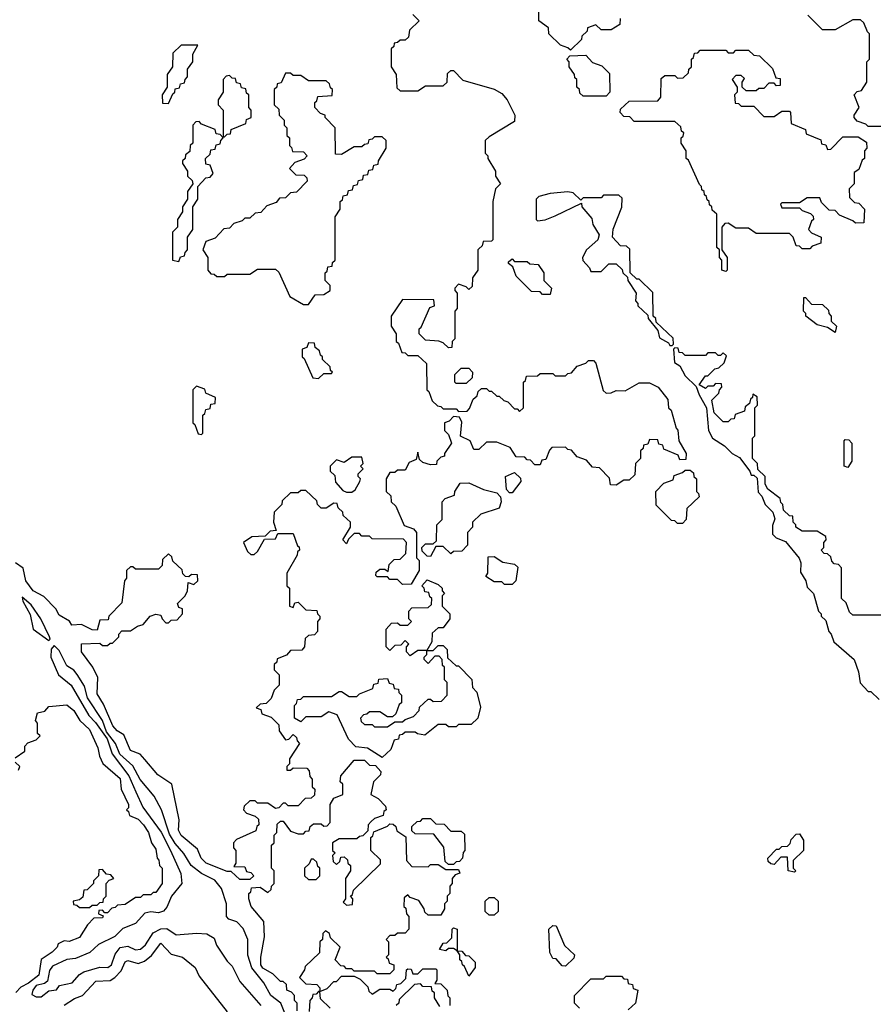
# Model space of a CAD drawing. Extents: x 2889633 to 3052318, y 540750 to 918690.
# Tile 332 of 656: x 2932060 to 2935415, y 764010 to 767880. Entities that reach past the tile are written whole.
import ezdxf

# ---------------------------------------------------------------- set-up
doc = ezdxf.new("R2010")
doc.units = 0

msp = doc.modelspace()

# ---------------------------------------------------------------- linework, layer by layer
at = {"layer": '0CON02XD'}
for points in [[(2934420, 767885), (2934418.3, 767861.7), (2934385, 767840), (2934345, 767840), (2934325, 767860), (2934291.7, 767848.3), (2934290, 767835), (2934270, 767815), (2934268.3, 767801.7), (2934225, 767760), (2934215, 767770), (2934185, 767780), (2934140, 767825), (2934138.3, 767848.3), (2934100, 767875), (2934100, 767985)], [(2933605, 767900), (2933630, 767875), (2933591.7, 767838.3), (2933588.3, 767811.7), (2933575, 767800), (2933555, 767800), (2933545, 767790), (2933531.7, 767788.3), (2933530, 767775), (2933520, 767765), (2933520, 767695), (2933540, 767665), (2933541.7, 767611.7), (2933555, 767600), (2933625, 767600), (2933655, 767620), (2933725, 767620), (2933740, 767635), (2933741.7, 767668.3), (2933755, 767680), (2933765, 767680), (2933801.7, 767641.7), (2933925, 767607.5), (2933955, 767590), (2933976, 767565), (2934006.7, 767505), (2934005, 767480), (2933905, 767420), (2933890, 767405), (2933890, 767355), (2933900, 767345), (2933900, 767335), (2933930, 767285), (2933930, 767265), (2933950, 767235), (2933930, 767215), (2933920, 767165), (2933920, 767015), (2933915, 767010), (2933881.7, 767008.3), (2933878.3, 766991.7), (2933865, 766980)], [(2935465, 767460), (2935395, 767460), (2935385, 767470), (2935351.7, 767481.7), (2935340, 767495), (2935340, 767505), (2935360, 767535), (2935340, 767585), (2935351.7, 767598.3), (2935368.3, 767601.7), (2935390, 767635), (2935390, 767715), (2935400, 767725), (2935400, 767825), (2935391.7, 767831.7), (2935378.3, 767868.3), (2935365, 767880), (2935335, 767880), (2935265, 767840), (2935215, 767840), (2935158.3, 767898.3)], [(2932645, 767550), (2932661.7, 767588.3), (2932670, 767595), (2932671.7, 767608.3), (2932688.3, 767611.7), (2932691.7, 767628.3), (2932708.3, 767631.7), (2932710, 767645), (2932720, 767655), (2932720, 767685), (2932740, 767715), (2932740, 767745), (2932760, 767780), (2932695, 767780), (2932661.7, 767748.3), (2932660, 767695), (2932640, 767665), (2932640, 767615), (2932620, 767585), (2932621.7, 767551.7), (2932645, 767550)], [(2934365, 767580), (2934275, 767580), (2934261.7, 767591.7), (2934260, 767605), (2934250, 767615), (2934250, 767645), (2934241.7, 767651.7), (2934240, 767665), (2934220, 767695), (2934220, 767715), (2934210, 767725), (2934221.7, 767738.3), (2934285, 767740), (2934311.7, 767711.7), (2934348.3, 767698.3), (2934378.3, 767668.3), (2934380, 767595), (2934365, 767580)], [(2934835, 766890), (2934820, 766895), (2934820, 766935), (2934810, 766945), (2934810, 766975), (2934800, 766985), (2934800, 767115), (2934781.7, 767131.7), (2934780, 767145), (2934771.7, 767151.7), (2934770, 767165), (2934761.7, 767171.7), (2934760, 767185), (2934751.7, 767191.7), (2934750, 767205), (2934741.7, 767211.7), (2934740, 767225), (2934731.7, 767231.7), (2934688.3, 767328.3), (2934680, 767335), (2934680, 767365), (2934660, 767395), (2934660, 767415), (2934668.3, 767421.7), (2934670, 767435), (2934661.7, 767441.7), (2934658.3, 767458.3), (2934635, 767480), (2934475, 767480), (2934458.3, 767498.3), (2934435, 767500), (2934420, 767515), (2934421.7, 767528.3), (2934455, 767560), (2934568.3, 767561.7), (2934580, 767575), (2934581.7, 767648.3), (2934595, 767660), (2934635, 767660), (2934645, 767650), (2934668.3, 767651.7), (2934688.3, 767671.7), (2934690, 767685), (2934700, 767695), (2934700, 767725), (2934708.3, 767731.7), (2934711.7, 767748.3), (2934725, 767750), (2934735, 767760), (2934835, 767760), (2934845, 767750), (2934865, 767750), (2934875, 767760), (2934925, 767760), (2934945, 767740), (2934968.3, 767738.3), (2935018.3, 767688.3), (2935031.7, 767651.7), (2935048.3, 767648.3), (2935048.3, 767621.7), (2935035, 767620), (2935025, 767630), (2935005, 767630), (2934985, 767610), (2934965, 767610), (2934955, 767600), (2934915, 767600), (2934900, 767615), (2934900, 767635), (2934908.3, 767648.3), (2934895, 767660), (2934875, 767660), (2934860, 767645), (2934880, 767615), (2934880, 767595), (2934870, 767585), (2934871.7, 767551.7), (2934885, 767550), (2934895, 767540), (2934945, 767540), (2934985, 767500), (2935025, 767500), (2935055, 767520), (2935085, 767520), (2935090, 767515), (2935091.7, 767471.7), (2935148.3, 767448.3), (2935151.7, 767431.7), (2935208.3, 767408.3), (2935211.7, 767391.7), (2935228.3, 767388.3), (2935235, 767370), (2935248.3, 767371.7), (2935295, 767420), (2935355, 767420), (2935388.3, 767398.3), (2935390, 767375), (2935380, 767365), (2935380, 767335), (2935371.7, 767328.3), (2935358.3, 767291.7), (2935340, 767280), (2935340, 767235), (2935320, 767215), (2935321.7, 767181.7), (2935341.7, 767161.7), (2935358.3, 767158.3), (2935380, 767135), (2935378.3, 767081.7), (2935345, 767080), (2935335, 767090), (2935281.7, 767111.7), (2935265, 767130), (2935241.7, 767131.7), (2935211.7, 767161.7), (2935205, 767180), (2935155, 767180), (2935125, 767160), (2935055, 767160), (2935050, 767155), (2935055, 767140), (2935125, 767140), (2935135, 767130), (2935168.3, 767118.3), (2935178.3, 767108.3), (2935180, 767095), (2935171.7, 767088.3), (2935160, 767055), (2935171.7, 767041.7), (2935210, 767025), (2935208.3, 767001.7), (2935175, 766990), (2935165, 766980), (2935135, 766980), (2935125, 766990), (2935111.7, 766991.7), (2935100, 767025), (2935085, 767040), (2934955, 767040), (2934925, 767060), (2934875, 767060), (2934845, 767080), (2934831.7, 767078.3), (2934820, 767065), (2934820, 766975), (2934840, 766945), (2934840, 766895), (2934835, 766890)], [(2933195, 766760), (2933221.7, 766798.3), (2933255, 766800), (2933280, 766815), (2933280, 766835), (2933260, 766855), (2933260, 766885), (2933268.3, 766891.7), (2933271.7, 766908.3), (2933288.3, 766911.7), (2933290, 766925), (2933300, 766935), (2933300, 767105), (2933320, 767135), (2933320, 767165), (2933328.3, 767171.7), (2933331.7, 767188.3), (2933348.3, 767191.7), (2933351.7, 767208.3), (2933368.3, 767211.7), (2933371.7, 767228.3), (2933388.3, 767231.7), (2933391.7, 767248.3), (2933408.3, 767251.7), (2933411.7, 767268.3), (2933428.3, 767271.7), (2933431.7, 767288.3), (2933448.3, 767291.7), (2933451.7, 767308.3), (2933468.3, 767311.7), (2933470, 767325), (2933500, 767375), (2933500, 767405), (2933485, 767420), (2933455, 767420), (2933445, 767410), (2933431.7, 767408.3), (2933428.3, 767391.7), (2933415, 767390), (2933405, 767380), (2933375, 767380), (2933325, 767350), (2933301.7, 767351.7), (2933300, 767455), (2933260, 767495), (2933260, 767505), (2933241.7, 767511.7), (2933220, 767535), (2933220, 767555), (2933228.3, 767561.7), (2933231.7, 767578.3), (2933288.3, 767581.7), (2933290, 767605), (2933281.7, 767611.7), (2933278.3, 767628.3), (2933265, 767640), (2933195, 767640), (2933165, 767660), (2933135, 767660), (2933125, 767670), (2933105, 767670), (2933088.3, 767631.7), (2933071.7, 767628.3), (2933070, 767615), (2933060, 767605), (2933060, 767545), (2933078.3, 767528.3), (2933080, 767505), (2933100, 767485), (2933100, 767465), (2933110, 767455), (2933110, 767425), (2933120, 767415), (2933120, 767385), (2933128.3, 767378.3), (2933131.7, 767361.7), (2933175, 767360), (2933190, 767345), (2933178.3, 767331.7), (2933141.7, 767318.3), (2933120, 767295), (2933145, 767270), (2933178.3, 767268.3), (2933188.3, 767258.3), (2933190, 767245), (2933148.3, 767201.7), (2933125, 767200), (2933105, 767180), (2933081.7, 767178.3), (2933068.3, 767161.7), (2933031.7, 767148.3), (2933008.3, 767121.7), (2932985, 767120), (2932965, 767100), (2932945, 767100), (2932935, 767090), (2932901.7, 767078.3), (2932885, 767060), (2932861.7, 767058.3), (2932828.3, 767021.7), (2932791.7, 767008.3), (2932780, 766975), (2932800, 766945), (2932800, 766895), (2932811.7, 766881.7), (2932825, 766880), (2932835, 766870), (2932865, 766870), (2932875, 766880), (2932965, 766880), (2932995, 766900), (2933065, 766900), (2933078.3, 766888.3), (2933121.7, 766791.7), (2933175, 766760), (2933195, 766760)], [(2932865, 767420), (2932875, 767430), (2932888.3, 767431.7), (2932891.7, 767448.3), (2932948.3, 767471.7), (2932951.7, 767488.3), (2932970, 767495), (2932970, 767525), (2932960, 767535), (2932960, 767585), (2932951.7, 767591.7), (2932948.3, 767608.3), (2932931.7, 767611.7), (2932928.3, 767628.3), (2932911.7, 767631.7), (2932908.3, 767648.3), (2932895, 767650), (2932885, 767660), (2932871.7, 767658.3), (2932860, 767645), (2932860, 767595), (2932840, 767565), (2932840, 767545), (2932860, 767525), (2932860, 767420), (2932865, 767420)], [(2932685, 766930), (2932691.7, 766948.3), (2932708.3, 766951.7), (2932710, 766965), (2932720, 766975), (2932720, 767025), (2932740, 767055), (2932740, 767145), (2932760, 767175), (2932760, 767225), (2932791.7, 767258.3), (2932808.3, 767261.7), (2932820, 767275), (2932808.3, 767308.3), (2932791.7, 767311.7), (2932790, 767335), (2932808.3, 767351.7), (2932811.7, 767368.3), (2932828.3, 767371.7), (2932831.7, 767388.3), (2932848.3, 767391.7), (2932850, 767405), (2932860, 767415), (2932848.3, 767428.3), (2932831.7, 767431.7), (2932828.3, 767448.3), (2932775, 767470), (2932765, 767480), (2932751.7, 767478.3), (2932740, 767465), (2932740, 767395), (2932730, 767385), (2932728.3, 767361.7), (2932711.7, 767348.3), (2932710, 767335), (2932700, 767325), (2932700, 767315), (2932720, 767285), (2932720, 767265), (2932738.3, 767248.3), (2932740, 767235), (2932720, 767205), (2932720, 767175), (2932700, 767145), (2932700, 767125), (2932680, 767095), (2932680, 767065), (2932660, 767045), (2932660, 766935), (2932685, 766930)], [(2934625, 766600), (2934630, 766605), (2934628.3, 766628.3), (2934561.7, 766691.7), (2934560, 766705), (2934550, 766715), (2934548.3, 766808.3), (2934495, 766860), (2934485, 766860), (2934460, 766885), (2934458.3, 766978.3), (2934445, 766990), (2934421.7, 766991.7), (2934390, 767025), (2934393, 767057), (2934427, 767143), (2934428.3, 767178.3), (2934415, 767190), (2934355, 767190), (2934345, 767180), (2934275, 767180), (2934265, 767170), (2934235, 767200), (2934215, 767203.3), (2934145, 767196.2), (2934100, 767185), (2934090, 767175), (2934090, 767095), (2934095, 767090), (2934125, 767093.8), (2934165, 767108.8), (2934268.3, 767158.3), (2934270, 767145), (2934308.3, 767098.3), (2934312.5, 767075), (2934337.5, 767035), (2934332.5, 767015), (2934287.5, 766975), (2934272.5, 766945), (2934273, 766933), (2934300, 766905), (2934305, 766890), (2934345, 766890), (2934375, 766920), (2934405, 766920), (2934428.3, 766898.3), (2934430, 766885), (2934448.3, 766868.3), (2934450, 766855), (2934482.5, 766805), (2934480, 766775), (2934490, 766765), (2934490, 766755), (2934528.3, 766718.3), (2934530, 766705), (2934568.3, 766658.3), (2934575, 766630), (2934610, 766610), (2934615, 766600), (2934625, 766600)], [(2933865, 766980), (2933860, 766975), (2933860, 766895), (2933840, 766865), (2933838.3, 766831.7), (2933825, 766820), (2933815, 766830), (2933785, 766840), (2933770, 766825), (2933770, 766815), (2933780, 766805), (2933780, 766745), (2933770, 766735), (2933770, 766625), (2933760, 766615), (2933758.3, 766591.7), (2933745, 766590), (2933725, 766610), (2933707, 766617), (2933655, 766620), (2933630, 766645), (2933630, 766665), (2933638.3, 766671.7), (2933671.7, 766748.3), (2933690, 766755), (2933688.3, 766778.3), (2933565, 766780), (2933520, 766715), (2933520, 766675), (2933540, 766645), (2933540, 766615), (2933548.3, 766608.3), (2933561.7, 766571.7), (2933575, 766570), (2933585, 766560), (2933625, 766560), (2933658.3, 766528.3), (2933660, 766425), (2933668.3, 766418.3), (2933681.7, 766381.7), (2933701.7, 766361.7), (2933715, 766360), (2933725, 766350), (2933775, 766350), (2933785, 766340), (2933818.3, 766341.7), (2933828.3, 766351.7), (2933841.7, 766388.3), (2933858.3, 766401.7), (2933861.7, 766418.3), (2933875, 766430), (2933895, 766430), (2933905, 766420), (2933915, 766420), (2933935, 766400), (2933945, 766400), (2933963, 766383), (2933978.3, 766378.3), (2934005, 766350), (2934015, 766350), (2934025, 766340), (2934040, 766355), (2934040, 766455), (2934048.3, 766461.7), (2934051.7, 766478.3), (2934095, 766480), (2934105, 766490), (2934155, 766490), (2934165, 766480), (2934205, 766480), (2934215, 766490), (2934228.3, 766491.7), (2934251.7, 766518.3), (2934285, 766530), (2934295, 766540), (2934315, 766540), (2934325, 766530), (2934353, 766423), (2934365, 766412.5), (2934385, 766413.3), (2934405, 766422.5), (2934439.3, 766420.7), (2934495, 766452.5), (2934535, 766452.5), (2934570, 766435), (2934607, 766387), (2934610, 766355), (2934620, 766345), (2934640, 766275), (2934647, 766267), (2934650, 766225), (2934680, 766175), (2934678.3, 766151.7), (2934655, 766150), (2934648.3, 766168.3), (2934591.7, 766191.7), (2934588.3, 766208.3), (2934571.7, 766211.7), (2934568.3, 766228.3), (2934535, 766230), (2934528.3, 766211.7), (2934511.7, 766208.3), (2934510, 766195), (2934500, 766185), (2934500, 766155), (2934480, 766135), (2934478.3, 766091.7), (2934455, 766070), (2934435, 766070), (2934405, 766050), (2934381.7, 766051.7), (2934378.3, 766078.3), (2934338.3, 766118.3), (2934311.7, 766121.7), (2934288.3, 766148.3), (2934251.7, 766161.7), (2934228.3, 766188.3), (2934215, 766190), (2934205, 766200), (2934151.7, 766198.3), (2934141.7, 766188.3), (2934128.3, 766151.7), (2934111.7, 766148.3), (2934105, 766130), (2934085, 766130), (2934068.3, 766148.3), (2934055, 766150), (2934045, 766160), (2934011.7, 766161.7), (2933988.3, 766198.3), (2933935, 766220), (2933895, 766220), (2933865, 766190), (2933845, 766190), (2933830, 766225), (2933793, 766243), (2933797.5, 766297.5), (2933788.3, 766318.3), (2933765, 766320), (2933748.3, 766301.7), (2933730, 766295), (2933730, 766265), (2933745, 766250), (2933757.5, 766215), (2933730, 766175), (2933730, 766165), (2933715, 766160), (2933700, 766145), (2933698.3, 766131.7), (2933675, 766130), (2933645, 766140), (2933631.7, 766151.7), (2933625, 766180), (2933618.3, 766151.7), (2933590.7, 766139.3), (2933575, 766110), (2933545, 766110), (2933535, 766100), (2933515, 766100), (2933500, 766075), (2933500, 766025), (2933518.3, 766008.3), (2933520, 765985), (2933538.3, 765968.3), (2933571.7, 765891.7), (2933608.3, 765878.3), (2933620, 765865), (2933620, 765765), (2933630, 765755), (2933630, 765715), (2933598.3, 765661.7), (2933565, 765660), (2933545, 765680), (2933515, 765680), (2933505, 765690), (2933465, 765690), (2933460, 765695), (2933461.7, 765708.3), (2933475, 765720), (2933495, 765720), (2933508.3, 765711.7), (2933511.7, 765738.3), (2933531.7, 765758.3), (2933555, 765760), (2933578.3, 765781.7), (2933580, 765825), (2933568.3, 765838.3), (2933445, 765840), (2933435, 765850), (2933405, 765850), (2933395, 765860), (2933375, 765860), (2933351.7, 765838.3), (2933345, 765820), (2933330, 765835), (2933360, 765885), (2933360, 765905), (2933331.7, 765931.7), (2933330, 765945), (2933311.7, 765961.7), (2933308.3, 765978.3), (2933295, 765980), (2933265, 765960), (2933245, 765960), (2933230, 765975), (2933228.3, 765988.3), (2933185, 766030), (2933165, 766030), (2933155, 766020), (2933125, 766020), (2933091.7, 765988.3), (2933090, 765975), (2933060, 765945), (2933057.5, 765905), (2933068.3, 765871.7), (2933045, 765870), (2933025, 765850), (2932973, 765847), (2932940, 765825), (2932955, 765790), (2932968.3, 765778.3), (2932981.7, 765778.3), (2932995, 765790), (2933021.7, 765838.3), (2933065, 765840), (2933075, 765860), (2933135, 765860), (2933151.7, 765811.7), (2933158.3, 765808.3), (2933160, 765795), (2933151.7, 765788.3), (2933150, 765775), (2933110, 765705), (2933110, 765655), (2933120, 765645), (2933120, 765575), (2933135, 765570), (2933141.7, 765588.3), (2933155, 765590), (2933185, 765560), (2933228.3, 765558.3), (2933230, 765545), (2933240, 765535), (2933240, 765525), (2933230, 765515), (2933230, 765475), (2933218.3, 765461.7), (2933195, 765460), (2933181.7, 765448.3), (2933180, 765415), (2933168.3, 765401.7), (2933125, 765400), (2933108.3, 765381.7), (2933071.7, 765368.3), (2933070, 765355), (2933060, 765345), (2933060, 765325), (2933080, 765305), (2933080, 765265), (2933060, 765245), (2933048.3, 765211.7), (2933028.3, 765191.7), (2933005, 765190), (2932990, 765175), (2933008.3, 765168.3), (2933011.7, 765151.7), (2933048.3, 765138.3), (2933078.3, 765108.3), (2933080, 765085), (2933105, 765050), (2933118.3, 765051.7), (2933135, 765070), (2933148.3, 765058.3), (2933150, 765045), (2933160, 765035), (2933120, 764975), (2933120, 764955), (2933110, 764945), (2933110, 764930), (2933125, 764930), (2933135, 764940), (2933188.3, 764938.3), (2933198.3, 764928.3), (2933200, 764905), (2933210, 764895), (2933210, 764865), (2933220, 764855), (2933218.3, 764831.7), (2933205, 764820), (2933181.7, 764818.3), (2933155, 764790), (2933115, 764790), (2933105, 764800), (2933095, 764800), (2933078.3, 764781.7), (2933065, 764780), (2933035, 764800), (2932995, 764800), (2932985, 764810), (2932965, 764810), (2932941.7, 764788.3), (2932940, 764775), (2932951.7, 764761.7), (2932985, 764750), (2932998.3, 764738.3), (2933000, 764715), (2932991.7, 764708.3), (2932988.3, 764691.7), (2932911.7, 764658.3), (2932900, 764645), (2932900, 764625), (2932910, 764615), (2932910, 764565), (2932901.7, 764551.7), (2932945, 764550), (2932951.7, 764531.7), (2932968.3, 764528.3), (2932980, 764515), (2932965, 764500), (2932925, 764500), (2932891.7, 764531.7), (2932875, 764532.5), (2932792.5, 764565), (2932773.3, 764585), (2932759.3, 764619.3), (2932695, 764673.3), (2932684, 764695), (2932686.7, 764735), (2932657.5, 764875), (2932602.3, 764912.3), (2932552, 764972), (2932533.6, 764993.6), (2932495, 765007.5), (2932468.8, 765068.8), (2932443.3, 765085), (2932426.2, 765105), (2932389.5, 765189.5), (2932365, 765230), (2932367.5, 765295), (2932347.5, 765335), (2932302.5, 765395), (2932303, 765427), (2932375, 765430), (2932385, 765420), (2932405, 765420), (2932415, 765430), (2932425, 765430), (2932450, 765455), (2932450, 765465), (2932461.7, 765478.3), (2932495, 765477.5), (2932523.3, 765496.7), (2932545, 765502.5), (2932572.5, 765535), (2932595, 765543.3), (2932615, 765540), (2932620, 765525), (2932635, 765510), (2932645, 765510), (2932655, 765520), (2932678.3, 765521.7), (2932700, 765545), (2932700, 765565), (2932685, 765570), (2932680, 765585), (2932710, 765615), (2932720, 765635), (2932721.7, 765668.3), (2932745, 765660), (2932760, 765675), (2932758.3, 765698.3), (2932735, 765700), (2932725, 765690), (2932711.7, 765691.7), (2932701.7, 765701.7), (2932698.3, 765718.3), (2932661.7, 765751.7), (2932658.3, 765768.3), (2932645, 765780), (2932621.7, 765758.3), (2932620, 765735), (2932605, 765720), (2932515, 765720), (2932505, 765730), (2932495, 765730), (2932480, 765715), (2932480, 765685), (2932472.5, 765675), (2932461.7, 765588.3), (2932410, 765535), (2932408.3, 765521.7), (2932375, 765520), (2932365, 765480), (2932345, 765482.5), (2932303, 765503), (2932265, 765500), (2932256.4, 765516.4), (2932215, 765540), (2932202.5, 765565), (2932155, 765612.5), (2932113.3, 765635), (2932083.8, 765675), (2932073.8, 765723.8), (2932043.3, 765745)], [(2934145, 766800), (2934115, 766800), (2934105, 766810), (2934071.7, 766811.7), (2934011.7, 766871.7), (2933998.3, 766908.3), (2933981.7, 766921.7), (2933981.7, 766928.3), (2933995, 766940), (2934005, 766930), (2934055, 766930), (2934065, 766920), (2934098.3, 766918.3), (2934120, 766885), (2934120, 766855), (2934150, 766825), (2934145, 766800)], [(2935265, 766650), (2935235, 766670), (2935195, 766680), (2935150, 766715), (2935150, 766725), (2935140, 766735), (2935141.7, 766788.3), (2935148.3, 766788.3), (2935171.7, 766761.7), (2935215, 766760), (2935238.3, 766738.3), (2935240, 766725), (2935250, 766715), (2935250, 766695), (2935270, 766675), (2935265, 766650)], [(2933235, 766470), (2933255, 766490), (2933285, 766490), (2933290, 766495), (2933281.7, 766501.7), (2933280, 766515), (2933250, 766545), (2933250, 766555), (2933241.7, 766561.7), (2933238.3, 766578.3), (2933221.7, 766591.7), (2933218.3, 766608.3), (2933195, 766610), (2933188.3, 766591.7), (2933170, 766585), (2933170, 766555), (2933178.3, 766548.3), (2933211.7, 766471.7), (2933235, 766470)], [(2935505, 765540), (2935335, 765540), (2935321.7, 765551.7), (2935308.3, 765588.3), (2935290, 765605), (2935290, 765725), (2935278.3, 765738.3), (2935261.7, 765741.7), (2935251.7, 765751.7), (2935248.3, 765768.3), (2935235, 765780), (2935221.7, 765781.7), (2935210, 765795), (2935220, 765805), (2935220, 765825), (2935230, 765835), (2935228.3, 765848.3), (2935195, 765870), (2935135, 765870), (2935110, 765885), (2935110, 765895), (2935100, 765905), (2935098.3, 765928.3), (2935085, 765930), (2935061.7, 765951.7), (2935060, 765975), (2935051.7, 765981.7), (2935048.3, 765998.3), (2935000, 766035), (2934990, 766055), (2934990, 766085), (2934961.7, 766111.7), (2934960, 766135), (2934940, 766155), (2934940, 766235), (2934950, 766245), (2934950, 766355), (2934960, 766365), (2934958.3, 766398.3), (2934941.7, 766408.3), (2934940, 766395), (2934931.7, 766388.3), (2934928.3, 766371.7), (2934911.7, 766358.3), (2934908.3, 766341.7), (2934871.7, 766328.3), (2934868.3, 766311.7), (2934855, 766310), (2934845, 766300), (2934825, 766300), (2934790, 766335), (2934780, 766385), (2934808.3, 766411.7), (2934810, 766425), (2934820, 766435), (2934818.3, 766448.3), (2934795, 766450), (2934785, 766440), (2934765, 766440), (2934755, 766430), (2934730, 766445), (2934755, 766480), (2934765, 766480), (2934791.7, 766508.3), (2934808.3, 766511.7), (2934828.3, 766531.7), (2934838.3, 766558.3), (2934825, 766570), (2934815, 766560), (2934805, 766560), (2934795, 766570), (2934765, 766570), (2934755, 766560), (2934675, 766560), (2934665, 766570), (2934651.7, 766571.7), (2934648.3, 766588.3), (2934635, 766590), (2934630, 766585), (2934633, 766533), (2934655, 766520), (2934675, 766480), (2934718.3, 766438.3), (2934730, 766405), (2934760, 766355), (2934767.5, 766265), (2934782.5, 766235), (2934830, 766205), (2934860, 766175), (2934889.3, 766159.3), (2934930, 766105), (2934935, 766090), (2934945, 766090), (2934958.3, 766078.3), (2934963, 766023), (2934977, 766007), (2934990, 765975), (2935020, 765945), (2935028.3, 765918.3), (2935018.3, 765891.7), (2935018.3, 765858.3), (2935033, 765843), (2935069.3, 765829.3), (2935123.6, 765763.6), (2935130, 765745), (2935128.3, 765708.3), (2935150, 765675), (2935155, 765650), (2935180, 765625), (2935200, 765555), (2935210, 765545), (2935210, 765535), (2935228.3, 765518.3), (2935240, 765475), (2935250, 765465), (2935260, 765435), (2935340, 765365), (2935357, 765317), (2935363, 765273), (2935395, 765240), (2935405, 765240), (2935438.3, 765208.3)], [(2933815, 766450), (2933775, 766450), (2933770, 766455), (2933770, 766485), (2933795, 766510), (2933825, 766510), (2933840, 766495), (2933838.3, 766471.7), (2933815, 766450)], [(2932775, 766250), (2932780, 766255), (2932780, 766325), (2932788.3, 766331.7), (2932791.7, 766348.3), (2932808.3, 766351.7), (2932811.7, 766368.3), (2932828.3, 766371.7), (2932830, 766395), (2932791.7, 766411.7), (2932788.3, 766428.3), (2932755, 766440), (2932740, 766425), (2932740, 766295), (2932748.3, 766288.3), (2932761.7, 766251.7), (2932775, 766250)], [(2935315, 766120), (2935300, 766125), (2935300, 766225), (2935305, 766230), (2935318.3, 766228.3), (2935330, 766215), (2935330, 766145), (2935315, 766120)], [(2933345, 766022.5), (2933365, 766023.3), (2933378, 766032), (2933397.5, 766065), (2933400, 766075), (2933390, 766085), (2933390, 766095), (2933410, 766115), (2933400, 766125), (2933410, 766135), (2933405, 766160), (2933365, 766160), (2933335, 766140), (2933305, 766150), (2933280, 766125), (2933280, 766105), (2933298.3, 766088.3), (2933301.7, 766061.7), (2933330, 766030), (2933345, 766022.5)], [(2934665, 765900), (2934645, 765900), (2934635, 765910), (2934621.7, 765911.7), (2934561.7, 765971.7), (2934560, 766025), (2934591.7, 766058.3), (2934628.3, 766071.7), (2934631.7, 766088.3), (2934665, 766100), (2934675, 766110), (2934695, 766110), (2934708.3, 766098.3), (2934710, 766085), (2934720, 766075), (2934720, 766025), (2934728.3, 766018.3), (2934730, 766005), (2934681.7, 765958.3), (2934680, 765915), (2934665, 765900)], [(2933995, 766020), (2933985, 766020), (2933973, 766033), (2933970, 766085), (2934005, 766100), (2934028.3, 766078.3), (2934030, 766065), (2933995, 766020)], [(2933675, 765770), (2933661.7, 765771.7), (2933641.7, 765791.7), (2933640, 765805), (2933655, 765820), (2933685, 765820), (2933698.3, 765831.7), (2933700, 765895), (2933720, 765915), (2933720, 765985), (2933731.7, 765998.3), (2933768.3, 766011.7), (2933770, 766025), (2933791.7, 766058.3), (2933825, 766060), (2933883, 766033), (2933935, 766020), (2933950, 766005), (2933952.5, 765985), (2933945, 765960), (2933873, 765937), (2933840, 765905), (2933840, 765885), (2933820, 765865), (2933820, 765815), (2933798.3, 765791.7), (2933765, 765790), (2933755, 765780), (2933725, 765810), (2933695, 765810), (2933675, 765770)], [(2933995, 765660), (2933965, 765660), (2933955, 765670), (2933925, 765670), (2933891.7, 765691.7), (2933900, 765705), (2933901.7, 765768.3), (2933925, 765770), (2933958.3, 765748.3), (2934005, 765740), (2934018.3, 765728.3), (2934010, 765675), (2933995, 765660)], [(2933485, 764980), (2933427, 765017), (2933381.7, 765021.7), (2933351.7, 765051.7), (2933308.3, 765148.3), (2933275, 765160), (2933245, 765140), (2933185, 765140), (2933165, 765120), (2933140, 765135), (2933140, 765185), (2933148.3, 765191.7), (2933151.7, 765208.3), (2933165, 765210), (2933175, 765220), (2933285, 765220), (2933315, 765240), (2933325, 765240), (2933355, 765220), (2933385, 765220), (2933395, 765230), (2933448.3, 765251.7), (2933451.7, 765268.3), (2933468.3, 765271.7), (2933471.7, 765288.3), (2933505, 765290), (2933511.7, 765271.7), (2933528.3, 765268.3), (2933531.7, 765251.7), (2933548.3, 765248.3), (2933550, 765235), (2933560, 765225), (2933560, 765195), (2933551.7, 765188.3), (2933538.3, 765151.7), (2933525, 765140), (2933505, 765140), (2933475, 765160), (2933435, 765160), (2933425, 765150), (2933411.7, 765148.3), (2933400, 765135), (2933401.7, 765121.7), (2933415, 765110), (2933445, 765110), (2933455, 765100), (2933505, 765100), (2933535, 765120), (2933565, 765120), (2933575, 765130), (2933608.3, 765141.7), (2933630, 765165), (2933631.7, 765178.3), (2933665, 765210), (2933675, 765210), (2933685, 765200), (2933718.3, 765201.7), (2933740, 765225), (2933740, 765275), (2933730, 765285), (2933730, 765335), (2933721.7, 765341.7), (2933720, 765365), (2933708.3, 765378.3), (2933691.7, 765378.3), (2933665, 765350), (2933650, 765365), (2933650, 765375), (2933660, 765385), (2933660, 765400), (2933625, 765400), (2933595, 765380), (2933580, 765395), (2933580, 765415), (2933590, 765425), (2933575, 765440), (2933558.3, 765421.7), (2933535, 765420), (2933515, 765400), (2933500, 765415), (2933500, 765485), (2933521.7, 765508.3), (2933545, 765510), (2933555, 765500), (2933585, 765500), (2933600, 765515), (2933590, 765525), (2933590, 765555), (2933601.7, 765568.3), (2933665, 765570), (2933678.3, 765581.7), (2933680, 765605), (2933671.7, 765611.7), (2933668.3, 765628.3), (2933651.7, 765631.7), (2933650, 765645), (2933640, 765655), (2933661.7, 765678.3), (2933705, 765660), (2933720, 765645), (2933720, 765635), (2933730, 765625), (2933720, 765615), (2933720, 765575), (2933750, 765545), (2933750, 765525), (2933725, 765490), (2933705, 765490), (2933681.7, 765468.3), (2933680, 765435), (2933660, 765400), (2933685, 765400), (2933705, 765420), (2933725, 765420), (2933740, 765405), (2933741.7, 765371.7), (2933775, 765340), (2933785, 765340), (2933837, 765287), (2933840, 765255), (2933857, 765237), (2933871.7, 765178.3), (2933860, 765135), (2933835, 765110), (2933785, 765110), (2933775, 765100), (2933745, 765100), (2933735, 765110), (2933705, 765110), (2933651.7, 765068.3), (2933623, 765073), (2933615, 765080), (2933575, 765080), (2933565, 765070), (2933551.7, 765068.3), (2933548.3, 765051.7), (2933531.7, 765048.3), (2933518.3, 765011.7), (2933485, 764980)], [(2932175, 765440), (2932180, 765445), (2932177.5, 765455), (2932142.5, 765525), (2932105, 765580), (2932070, 765610), (2932072.5, 765595), (2932101.7, 765541.7), (2932112.5, 765485), (2932175, 765440)], [(2933121.2, 763925), (2933086, 764015), (2933046.7, 764045), (2933020, 764095), (2932972.9, 764152.9), (2932956.4, 764203.6), (2932956.7, 764265), (2932938.3, 764308.3), (2932913.6, 764333.6), (2932882.5, 764345), (2932873.3, 764355), (2932872.5, 764405), (2932853.3, 764465), (2932827.3, 764497.3), (2932774.3, 764524.3), (2932733.3, 764555), (2932705, 764602.5), (2932671.7, 764641.7), (2932648.3, 764678.3), (2932616.7, 764775), (2932588.3, 764828.3), (2932533.9, 764893.9), (2932505, 764947.5), (2932453.3, 764993.3), (2932436.7, 765035), (2932401.2, 765081.2), (2932386, 765125), (2932326.2, 765215), (2932315, 765260), (2932286.1, 765306.1), (2932273, 765323), (2932245, 765340), (2932215, 765400), (2932195, 765420), (2932183.6, 765406.4), (2932182.5, 765375), (2932212.5, 765305), (2932262.5, 765265), (2932331.2, 765145), (2932358, 765118), (2932403.6, 765053.6), (2932423.3, 764995), (2932488.6, 764908.6), (2932516.2, 764845), (2932544.3, 764784.3), (2932616.2, 764686.2), (2932653.3, 764615), (2932693.9, 764523.9), (2932696.7, 764485), (2932656.2, 764435), (2932638.3, 764391.7), (2932625, 764376.7), (2932605, 764370), (2932575, 764373.3), (2932552.3, 764367.7), (2932515, 764327.5), (2932465, 764307.5), (2932433.6, 764276.4), (2932370, 764245), (2932336.1, 764213.9), (2932279.3, 764190.7), (2932245, 764186.7), (2932189.5, 764160.5), (2932177.7, 764142.3), (2932169.2, 764100.8), (2932158, 764092), (2932125, 764083.8), (2932111.2, 764065), (2932108.3, 764048.3), (2932125, 764038.8), (2932145, 764040), (2932175, 764062.5), (2932205, 764067.5), (2932216.4, 764083.6), (2932266.1, 764093.9), (2932295, 764127.5), (2932312, 764138), (2932375, 764156.2), (2932405.9, 764154.1), (2932421.2, 764165), (2932435, 764207.5), (2932455, 764233.8), (2932485, 764238.8), (2932515, 764223.8), (2932535, 764226.2), (2932555, 764243.3), (2932585, 764291.2), (2932615, 764306), (2932637.7, 764307.7), (2932675, 764283.3), (2932755, 764290), (2932795, 764287.5), (2932825, 764270), (2932833, 764243), (2932875, 764180), (2932895, 764160), (2932925, 764100), (2933007.5, 764005)], [(2932041.7, 764978.3), (2932080, 765005), (2932080, 765025), (2932091.7, 765038.3), (2932125, 765050), (2932140, 765065), (2932130, 765075), (2932130, 765115), (2932122.5, 765125), (2932130, 765155), (2932158.3, 765161.7), (2932175, 765180), (2932245, 765187.5), (2932272.5, 765165), (2932296.2, 765125), (2932335, 765090), (2932367.7, 765017.7), (2932373.3, 764985), (2932386.4, 764956.4), (2932455, 764897.5), (2932458.8, 764855), (2932487.5, 764795), (2932487.5, 764782.5), (2932480, 764775), (2932488.3, 764768.3), (2932491.7, 764751.7), (2932525, 764737.5), (2932546.7, 764715), (2932566.7, 764685), (2932577.5, 764645), (2932595, 764620), (2932600, 764585), (2932607, 764577), (2932610, 764555), (2932620, 764545), (2932620, 764485), (2932595, 764450), (2932585, 764450), (2932575, 764440), (2932545, 764440), (2932535, 764430), (2932515, 764430), (2932475, 764402.5), (2932445, 764400), (2932435, 764390), (2932421.7, 764388.3), (2932405, 764370), (2932395, 764370), (2932385, 764380), (2932371.7, 764378.3), (2932370, 764365), (2932388.3, 764358.3), (2932385, 764350), (2932351.7, 764348.3), (2932327, 764323), (2932295, 764272.5), (2932255, 764257.5), (2932235, 764260), (2932211.7, 764248.3), (2932207.5, 764235), (2932187.5, 764215), (2932143.9, 764186.1), (2932135.6, 764124.4), (2932095, 764092.5), (2932065, 764078), (2932045, 764056)], [(2932055, 764930), (2932060, 764945), (2932041.7, 764961.7)], [(2933150, 763985), (2933150, 764015), (2933140, 764025), (2933140, 764045), (2933128.3, 764058.3), (2933110, 764065), (2933108.3, 764088.3), (2933095, 764100), (2933085, 764100), (2933055, 764130), (2933015, 764152.5), (2933007.5, 764165), (2933007.5, 764195), (2933022.5, 764275), (2933020, 764335), (2932970, 764395), (2932960, 764425), (2932960, 764445), (2932968.3, 764451.7), (2932971.7, 764468.3), (2933005, 764470), (2933035, 764450), (2933048.3, 764461.7), (2933050, 764475), (2933060, 764485), (2933060, 764535), (2933050, 764545), (2933050, 764635), (2933060, 764645), (2933060, 764675), (2933070, 764685), (2933071.7, 764718.3), (2933085, 764730), (2933095, 764730), (2933125, 764690), (2933155, 764680), (2933175, 764680), (2933185, 764690), (2933198.3, 764691.7), (2933201.7, 764708.3), (2933215, 764720), (2933245, 764720), (2933255, 764710), (2933268.3, 764711.7), (2933280, 764725), (2933280, 764795), (2933295, 764820), (2933330, 764835), (2933330, 764875), (2933320, 764885), (2933321.7, 764908.3), (2933375, 764970), (2933415, 764970), (2933435, 764950), (2933458.3, 764948.3), (2933480, 764925), (2933478.3, 764911.7), (2933450, 764885), (2933440, 764835), (2933468.3, 764818.3), (2933498.3, 764788.3), (2933500, 764775), (2933491.7, 764768.3), (2933488.3, 764751.7), (2933455, 764740), (2933441.7, 764728.3), (2933430, 764715), (2933428.3, 764691.7), (2933408.3, 764671.7), (2933395, 764670), (2933385, 764660), (2933315, 764660), (2933290, 764645), (2933290, 764615), (2933300, 764605), (2933290, 764595), (2933291.7, 764571.7), (2933305, 764560), (2933318.3, 764571.7), (2933321.7, 764588.3), (2933335, 764590), (2933348.3, 764578.3), (2933350, 764565), (2933360, 764555), (2933360, 764535), (2933340, 764505), (2933340, 764425), (2933331.7, 764411.7), (2933345, 764400), (2933368.3, 764401.7), (2933370, 764425), (2933360, 764435), (2933368.3, 764441.7), (2933371.7, 764458.3), (2933478.3, 764561.7), (2933478.3, 764578.3), (2933440, 764615), (2933440, 764665), (2933448.3, 764671.7), (2933451.7, 764688.3), (2933505, 764710), (2933515, 764720), (2933528.3, 764718.3), (2933538.3, 764708.3), (2933541.7, 764691.7), (2933578.3, 764668.3), (2933580, 764575), (2933601.7, 764551.7), (2933665, 764550), (2933675, 764560), (2933705, 764560), (2933735, 764540), (2933785, 764540), (2933790, 764525), (2933771.7, 764518.3), (2933760, 764505), (2933760, 764485), (2933750, 764475), (2933750, 764445), (2933740, 764435), (2933740, 764415), (2933730, 764405), (2933730, 764385), (2933715, 764360), (2933665, 764360), (2933651.7, 764371.7), (2933650, 764385), (2933628.3, 764418.3), (2933595, 764430), (2933585, 764440), (2933571.7, 764428.3), (2933570, 764395), (2933578.3, 764388.3), (2933580, 764365), (2933590, 764355), (2933590, 764305), (2933575, 764290), (2933545, 764290), (2933535, 764280), (2933515, 764280), (2933500, 764265), (2933510, 764255), (2933510, 764205), (2933500, 764195), (2933508.3, 764188.3), (2933511.7, 764171.7), (2933530, 764165), (2933530, 764145), (2933515, 764130), (2933465, 764130), (2933455, 764140), (2933375, 764140), (2933365, 764150), (2933345, 764150), (2933335, 764160), (2933321.7, 764161.7), (2933300, 764185), (2933320, 764235), (2933281.7, 764271.7), (2933278.3, 764288.3), (2933261.7, 764298.3), (2933251.7, 764288.3), (2933250, 764265), (2933240, 764255), (2933238.3, 764211.7), (2933181.7, 764158.3), (2933180, 764145), (2933160, 764115), (2933185, 764090), (2933228.3, 764088.3), (2933240, 764075), (2933240, 764060), (2933268.3, 764071.7), (2933295, 764100), (2933305, 764100), (2933325, 764120), (2933375, 764120), (2933398.3, 764108.3), (2933428.3, 764078.3), (2933431.7, 764061.7), (2933445, 764050), (2933475, 764070), (2933515, 764070), (2933528.3, 764061.7), (2933538.3, 764071.7), (2933541.7, 764088.3), (2933558.3, 764091.7), (2933578.3, 764111.7), (2933580, 764145), (2933585, 764150), (2933598.3, 764148.3), (2933605, 764130), (2933625, 764130), (2933645, 764150), (2933695, 764150), (2933700, 764145), (2933700, 764105), (2933691.7, 764091.7), (2933715, 764090), (2933740, 764065), (2933743, 764043), (2933750, 764035), (2933750, 764005)], [(2933765, 764560), (2933745, 764560), (2933731.7, 764571.7), (2933727, 764627), (2933688.3, 764678.3), (2933615, 764680), (2933601.7, 764691.7), (2933601.7, 764708.3), (2933621.7, 764728.3), (2933635, 764730), (2933645, 764740), (2933675, 764740), (2933695, 764720), (2933728.3, 764718.3), (2933755, 764690), (2933795, 764690), (2933808.3, 764678.3), (2933810, 764615), (2933803, 764607), (2933800, 764585), (2933788.3, 764571.7), (2933775, 764570), (2933765, 764560)], [(2935105, 764530), (2935080, 764535), (2935078.3, 764588.3), (2935051.7, 764588.3), (2935025, 764560), (2935011.7, 764561.7), (2935001.7, 764571.7), (2935000, 764585), (2935035, 764620), (2935045, 764620), (2935055, 764630), (2935078.3, 764631.7), (2935088.3, 764641.7), (2935091.7, 764658.3), (2935111.7, 764678.3), (2935125, 764680), (2935140, 764655), (2935140, 764615), (2935100, 764575), (2935100, 764545), (2935110, 764535), (2935105, 764530)], [(2933225, 764500), (2933240, 764515), (2933240, 764545), (2933231.7, 764551.7), (2933228.3, 764568.3), (2933215, 764580), (2933205, 764580), (2933198.3, 764561.7), (2933180, 764545), (2933180, 764515), (2933195, 764500), (2933225, 764500)], [(2932335, 764390), (2932345, 764400), (2932365, 764400), (2932375, 764410), (2932388.3, 764411.7), (2932390, 764425), (2932400, 764435), (2932400, 764485), (2932411.7, 764498.3), (2932430, 764505), (2932418.3, 764518.3), (2932401.7, 764521.7), (2932385, 764540), (2932371.7, 764538.3), (2932370, 764515), (2932350, 764495), (2932350, 764485), (2932325, 764460), (2932311.7, 764458.3), (2932308.3, 764431.7), (2932295, 764420), (2932270, 764415), (2932271.7, 764401.7), (2932285, 764400), (2932295, 764390), (2932335, 764390)], [(2933925, 764360), (2933905, 764360), (2933890, 764375), (2933890, 764415), (2933905, 764430), (2933925, 764430), (2933940, 764415), (2933940, 764375), (2933925, 764360)], [(2933825, 764120), (2933808.3, 764158.3), (2933800, 764165), (2933798.3, 764178.3), (2933790, 764185), (2933790, 764205), (2933780, 764220), (2933765, 764230), (2933745, 764230), (2933735, 764220), (2933710, 764225), (2933725, 764250), (2933738.3, 764251.7), (2933758.3, 764271.7), (2933760, 764305), (2933765, 764310), (2933780, 764305), (2933780, 764220), (2933798.3, 764218.3), (2933811.7, 764201.7), (2933825, 764200), (2933850, 764175), (2933850, 764155), (2933825, 764120)], [(2934205, 764160), (2934191.7, 764161.7), (2934168.3, 764188.3), (2934155, 764190), (2934143, 764213), (2934140, 764305), (2934155, 764320), (2934168.3, 764318.3), (2934201.7, 764241.7), (2934240, 764205), (2934238.3, 764191.7), (2934205, 764160)], [(2932235, 764006.7), (2932275, 764032.5), (2932307.5, 764045), (2932359.3, 764100.7), (2932415, 764103.8), (2932434.1, 764115.9), (2932458.3, 764141.7), (2932475, 764177.5), (2932485, 764182.5), (2932525, 764170), (2932550.7, 764179.3), (2932578, 764202), (2932615, 764250), (2932655, 764207.5), (2932700, 764195), (2932750, 764155), (2932765, 764120), (2932875, 763980)], [(2934260, 763995), (2934240, 764015), (2934240, 764045), (2934305, 764110), (2934355, 764110), (2934365, 764120), (2934425, 764120), (2934435, 764110), (2934448.3, 764108.3), (2934451.7, 764091.7), (2934468.3, 764088.3), (2934471.7, 764071.7), (2934490, 764065), (2934480, 764015), (2934451.7, 763988.3)], [(2933280, 763995), (2933241.7, 764031.7), (2933240, 764060), (2933235, 764060), (2933225, 764050), (2933211.7, 764048.3), (2933210, 764035), (2933200, 764025), (2933198.3, 763981.7)], [(2933711.7, 764001.7), (2933690, 764035), (2933690, 764055), (2933681.7, 764061.7), (2933678.3, 764078.3), (2933645, 764080), (2933635, 764090), (2933611.7, 764088.3), (2933551.7, 764028.3), (2933550, 764015), (2933540, 764005)]]:
    msp.add_lwpolyline(points, dxfattribs=at)

doc.saveas('drawing.dxf')
